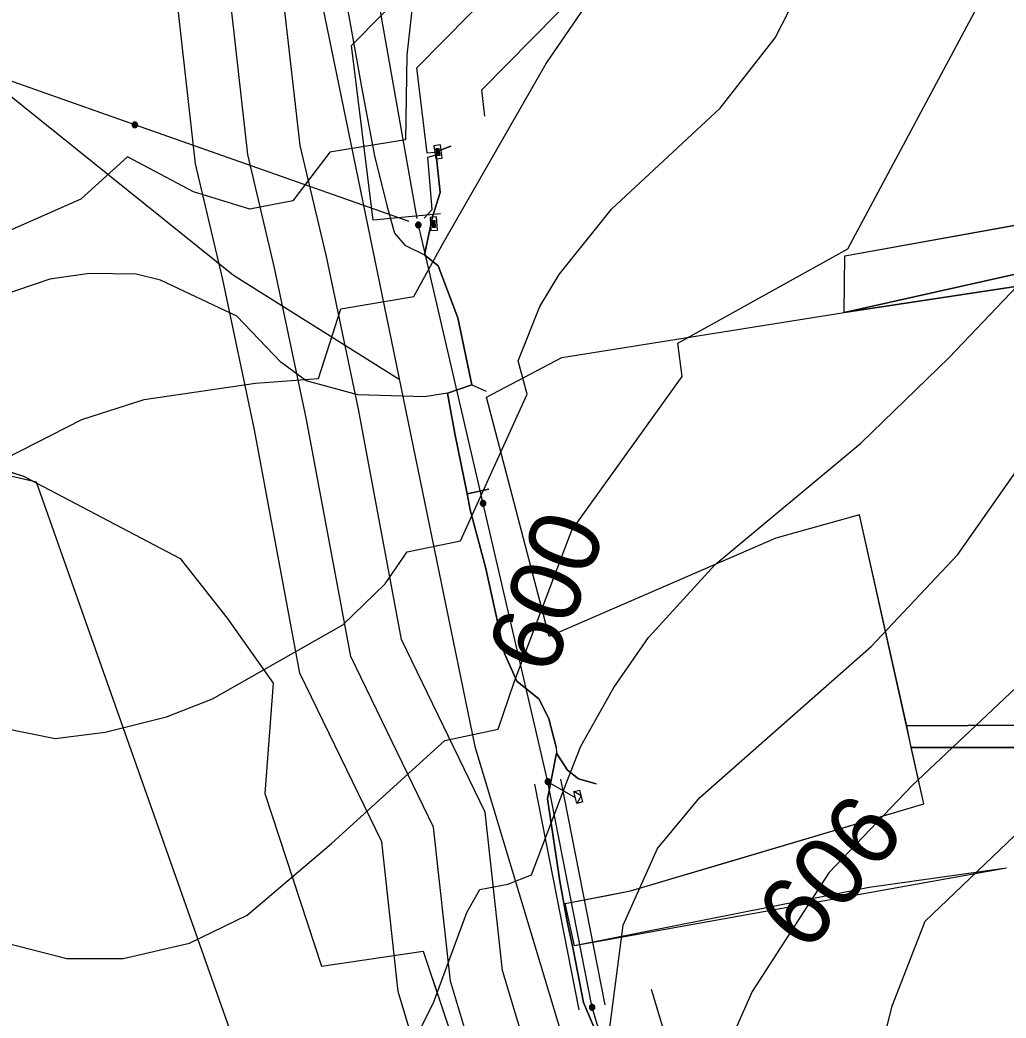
# Model space of a CAD drawing. Extents: x -709418 to -703832, y -1161719 to -1157826.
# Drawn here: x -707143.6 to -707032.1, y -1160009.4 to -1159896.5 of the extents above; entities that cross this region are included whole.
import ezdxf

# ---------------------------------------------------------------- set-up
doc = ezdxf.new("R2010")
doc.units = 0
for name, color, linetype in [('102_obvod PÚ', 7, 'Continuous'), ('106_zastavitelné plochy', 7, 'Continuous'), ('110_silnice II. třídy a III. třídy', 7, 'Continuous'), ('120_vrstevnice hlavní', 7, 'Continuous'), ('121_vrstevnice hlavní_popis', 7, 'Continuous'), ('122_vrstevnice základní', 7, 'Continuous'), ('204_zahrada_KN', 7, 'Continuous'), ('206_TTP_KN', 7, 'Continuous'), ('210_ostatní plocha_KN', 7, 'Continuous'), ('501_vodní tok', 7, 'Continuous'), ('708_el NN nadzemní a podzemní_ E.ON', 7, 'Continuous'), ('717_elektronická komunikace O2', 7, 'Continuous'), ('735_OP sítí TI', 7, 'Continuous')]:
    doc.layers.add(name, color=color, linetype=linetype)

# ---------------------------------------------------------------- blocks, each defined once
blk = doc.blocks.new('Elektro - Implicitní$0$NN4601')
for points in [[(0.63, 0), (0.62, 0.07), (0.61, 0.13), (0.6, 0.2), (0.57, 0.26), (0.54, 0.32), (0.51, 0.37), (0.47, 0.42), (0.42, 0.47), (0.37, 0.51), (0.31, 0.55), (0.25, 0.58), (0.19, 0.6), (0.13, 0.62), (0.06, 0.63), (0, 0.63), (-0.07, 0.63), (-0.13, 0.62), (-0.2, 0.6), (-0.26, 0.58), (-0.32, 0.55), (-0.37, 0.51), (-0.42, 0.47), (-0.47, 0.42), (-0.51, 0.37), (-0.55, 0.32), (-0.58, 0.26), (-0.6, 0.2), (-0.62, 0.13), (-0.63, 0.07), (-0.63, 0), (-0.63, -0.07), (-0.62, -0.13), (-0.6, -0.19), (-0.58, -0.26), (-0.55, -0.31), (-0.51, -0.37), (-0.47, -0.42), (-0.42, -0.47), (-0.37, -0.51), (-0.32, -0.54), (-0.26, -0.57), (-0.2, -0.6), (-0.13, -0.62), (-0.07, -0.63), (0, -0.63), (0.06, -0.63), (0.13, -0.62), (0.19, -0.6), (0.25, -0.57), (0.31, -0.54), (0.37, -0.51), (0.42, -0.47), (0.47, -0.42), (0.51, -0.37), (0.54, -0.31), (0.57, -0.26), (0.6, -0.19), (0.61, -0.13), (0.62, -0.07), (0.63, 0)], [(0.47, 0), (0.47, 0.05), (0.46, 0.1), (0.45, 0.15), (0.43, 0.19), (0.41, 0.24), (0.38, 0.28), (0.35, 0.32), (0.31, 0.35), (0.28, 0.38), (0.23, 0.41), (0.19, 0.43), (0.14, 0.45), (0.1, 0.46), (0.05, 0.47), (0, 0.47), (-0.05, 0.47), (-0.1, 0.46), (-0.15, 0.45), (-0.19, 0.43), (-0.24, 0.41), (-0.28, 0.38), (-0.32, 0.35), (-0.35, 0.32), (-0.38, 0.28), (-0.41, 0.24), (-0.43, 0.19), (-0.45, 0.15), (-0.46, 0.1), (-0.47, 0.05), (-0.47, 0), (-0.47, -0.05), (-0.46, -0.1), (-0.45, -0.15), (-0.43, -0.19), (-0.41, -0.24), (-0.38, -0.28), (-0.35, -0.32), (-0.32, -0.35), (-0.28, -0.38), (-0.24, -0.41), (-0.19, -0.43), (-0.15, -0.45), (-0.1, -0.46), (-0.05, -0.47), (0, -0.47), (0.05, -0.47), (0.1, -0.46), (0.14, -0.45), (0.19, -0.43), (0.23, -0.41), (0.28, -0.38), (0.31, -0.35), (0.35, -0.32), (0.38, -0.28), (0.41, -0.24), (0.43, -0.19), (0.45, -0.15), (0.46, -0.1), (0.47, -0.05), (0.47, 0)], [(0.31, 0), (0.31, 0.03), (0.31, 0.07), (0.3, 0.1), (0.29, 0.13), (0.27, 0.16), (0.25, 0.19), (0.23, 0.21), (0.21, 0.23), (0.18, 0.26), (0.15, 0.27), (0.13, 0.29), (0.09, 0.3), (0.06, 0.31), (0.03, 0.31), (0, 0.32), (-0.04, 0.31), (-0.07, 0.31), (-0.1, 0.3), (-0.13, 0.29), (-0.16, 0.27), (-0.19, 0.26), (-0.21, 0.23), (-0.24, 0.21), (-0.26, 0.19), (-0.28, 0.16), (-0.29, 0.13), (-0.3, 0.1), (-0.31, 0.07), (-0.32, 0.03), (-0.32, 0), (-0.32, -0.03), (-0.31, -0.06), (-0.3, -0.1), (-0.29, -0.13), (-0.28, -0.16), (-0.26, -0.18), (-0.24, -0.21), (-0.21, -0.23), (-0.19, -0.25), (-0.16, -0.27), (-0.13, -0.29), (-0.1, -0.3), (-0.07, -0.31), (-0.04, -0.31), (0, -0.31), (0.03, -0.31), (0.06, -0.31), (0.09, -0.3), (0.13, -0.29), (0.15, -0.27), (0.18, -0.25), (0.21, -0.23), (0.23, -0.21), (0.25, -0.18), (0.27, -0.16), (0.29, -0.13), (0.3, -0.1), (0.31, -0.06), (0.31, -0.03), (0.31, 0)], [(0.15, 0), (0.15, 0.02), (0.15, 0.03), (0.15, 0.05), (0.14, 0.06), (0.13, 0.08), (0.13, 0.09), (0.11, 0.11), (0.1, 0.12), (0.09, 0.13), (0.08, 0.14), (0.06, 0.14), (0.05, 0.15), (0.03, 0.15), (0.01, 0.16), (0, 0.16), (-0.02, 0.16), (-0.04, 0.15), (-0.05, 0.15), (-0.07, 0.14), (-0.08, 0.14), (-0.09, 0.13), (-0.11, 0.12), (-0.12, 0.11), (-0.13, 0.09), (-0.14, 0.08), (-0.15, 0.06), (-0.15, 0.05), (-0.16, 0.03), (-0.16, 0.02), (-0.16, 0), (-0.16, -0.02), (-0.16, -0.03), (-0.15, -0.05), (-0.15, -0.06), (-0.14, -0.08), (-0.13, -0.09), (-0.12, -0.1), (-0.11, -0.12), (-0.09, -0.13), (-0.08, -0.14), (-0.07, -0.14), (-0.05, -0.15), (-0.04, -0.15), (-0.02, -0.16), (0, -0.16), (0.01, -0.16), (0.03, -0.15), (0.05, -0.15), (0.06, -0.14), (0.08, -0.14), (0.09, -0.13), (0.1, -0.12), (0.11, -0.1), (0.13, -0.09), (0.13, -0.08), (0.14, -0.06), (0.15, -0.05), (0.15, -0.03), (0.15, -0.02), (0.15, 0)]]:
    blk.add_lwpolyline(points)
blk = doc.blocks.new('Elektro - Implicitní$0$NN6301')
for points in [[(0, -0.7), (-0.7, 0)], [(-0.7, -0.7), (-0.7, 0), (0.7, 0), (0.7, -0.7)], [(-0.7, -0.7), (0.7, -0.7)], [(0, -0.7), (0.7, 0)]]:
    blk.add_lwpolyline(points)
blk = doc.blocks.new('Elektro - Implicitní$0$NN6201')
for points in [[(0.75, 0), (-0.75, 0)], [(-0.75, 0), (-0.75, -0.75)], [(0.75, -0.75), (0.75, 0)], [(-0.75, -0.75), (0.75, -0.75)], [(0.37, -0.18), (-0.38, -0.18)], [(-0.38, -0.18), (-0.38, -0.56)], [(-0.38, -0.56), (0.37, -0.56)], [(0.32, -0.23), (-0.33, -0.23)], [(-0.33, -0.23), (-0.33, -0.51)], [(-0.33, -0.51), (0.32, -0.51)], [(0.27, -0.27), (-0.28, -0.27)], [(-0.28, -0.27), (-0.28, -0.46)], [(-0.28, -0.46), (0.27, -0.46)], [(0.23, -0.32), (-0.23, -0.32)], [(-0.23, -0.32), (-0.23, -0.42)], [(-0.23, -0.42), (0.23, -0.42)], [(-0.19, -0.37), (0.19, -0.37)], [(0.23, -0.42), (0.23, -0.32)], [(0.27, -0.46), (0.27, -0.27)], [(0.32, -0.51), (0.32, -0.23)], [(0.37, -0.56), (0.37, -0.18)]]:
    blk.add_lwpolyline(points)

msp = doc.modelspace()

# ---------------------------------------------------------------- linework, layer by layer
at = {"layer": '102_obvod PÚ'}
for points in [[(-707032.01, -1159992.48), (-707080.89, -1160001.26), (-707081.96, -1159996.48), (-707074.54, -1159995.05), (-707041.36, -1159985.2), (-707048.64, -1159952.52), (-707058.13, -1159955.16), (-707083.75, -1159966.29), (-707090.83, -1159939.19), (-707082.32, -1159934.7), (-707050.39, -1159929.61), (-707050.31, -1159923.22), (-707007.59, -1159915.49)], [(-707154.5, -1159944.62), (-707143.23, -1159948.12), (-707125.49, -1159957.43), (-707120.19, -1159964.19), (-707114.98, -1159971.54), (-707115.91, -1159984.03), (-707109.49, -1160003.58), (-707098, -1160001.87), (-707089.94, -1160025.92), (-707080.09, -1160047.18), (-707077.66, -1160048.47), (-707072.6, -1160061.81), (-707077.45, -1160064.1), (-707075.02, -1160071.09), (-707069.74, -1160077.73), (-707051.26, -1160126.04)]]:
    msp.add_lwpolyline(points, dxfattribs=at)
at = {"layer": '106_zastavitelné plochy'}
msp.add_lwpolyline([(-707192.21, -1159954.94), (-707201.75, -1159999.24), (-707171.08, -1160012.19), (-707148.58, -1160126.67), (-707084.49, -1160149.84), (-707044.95, -1160142.34), (-707048.36, -1160125.99), (-707093.36, -1160133.48), (-707096.77, -1160123.26), (-707117.9, -1160016.27), (-707141.76, -1159948.81), (-707150.62, -1159946.77), (-707192.21, -1159954.94)], dxfattribs=at)
at = {"layer": '110_silnice II. třídy a III. třídy'}
for points in [[(-707796.68, -1159073.19), (-707758.86, -1159190.4), (-707734.44, -1159300.73), (-707726.3, -1159328.96), (-707710.98, -1159361.01), (-707689.44, -1159398.33), (-707672.68, -1159420.33), (-707591.22, -1159519.21), (-707503.14, -1159616.33), (-707475.85, -1159642.64), (-707378.49, -1159735.32), (-707320.09, -1159789.38), (-707255.46, -1159826.22), (-707200.25, -1159861.16), (-707169.1, -1159885.49), (-707119.45, -1159925.38), (-707100.71, -1159937.16)], [(-707024.62, -1159709.14), (-707041.49, -1159737.56), (-707056.44, -1159754.43), (-707079.58, -1159768.89), (-707097.91, -1159784.3), (-707112.85, -1159807.43), (-707121.1, -1159836.07), (-707117.24, -1159856.79), (-707092.17, -1159978.7), (-707074.33, -1160037.97), (-707032.37, -1160169.9), (-707002, -1160241.7)]]:
    msp.add_lwpolyline(points, dxfattribs=at)
at = {"layer": '120_vrstevnice hlavní'}
msp.add_lwpolyline([(-707216.34, -1159978.04), (-707182.88, -1159987.8), (-707157.42, -1159997.78), (-707138.33, -1160002.69), (-707131.96, -1160002.69), (-707124.44, -1160000.96), (-707117.93, -1159997.78), (-707108.38, -1159989.68), (-707095.54, -1159978.02), (-707089.51, -1159976.77), (-707087.7, -1159971.45), (-707081.19, -1159954.24), (-707068.69, -1159936.85), (-707069.19, -1159933.09), (-707049.95, -1159922.42), (-707033.38, -1159891.38)], dxfattribs=at)
at = {"layer": '122_vrstevnice základní'}
for points in [[(-707145.41, -1159976.66), (-707139.63, -1159977.81), (-707133.98, -1159977.09), (-707127.04, -1159975.35), (-707121.84, -1159973.33), (-707107.08, -1159964.94), (-707102.31, -1159960.31), (-707099.8, -1159956.68), (-707093.78, -1159955.43), (-707086.25, -1159938.86), (-707087.26, -1159935.1), (-707084.81, -1159928.93), (-707082.64, -1159925.31), (-707076.71, -1159917.93), (-707064.41, -1159906.51), (-707058.19, -1159898.55), (-707053.56, -1159889.44)], [(-707360.5, -1159915.62), (-707334.17, -1159918.8), (-707319.42, -1159919.09), (-707274.87, -1159914.17), (-707256.64, -1159911.57), (-707241.6, -1159911.57), (-707229.45, -1159914.03), (-707221.35, -1159916.92), (-707201.1, -1159926.03), (-707179.99, -1159938.45), (-707172.02, -1159943.92), (-707164.52, -1159947.2), (-707157.02, -1159949.81), (-707150.81, -1159949.4), (-707145.24, -1159946.12), (-707136.63, -1159941.71), (-707129.57, -1159939.46), (-707116.97, -1159937.62), (-707109.84, -1159937.1), (-707107.31, -1159929.21), (-707099.05, -1159927.82), (-707095.72, -1159921.71), (-707084.08, -1159901.44), (-707077.14, -1159891.32)], [(-707098.9, -1159891.99), (-707099.86, -1159900.52), (-707099.99, -1159910.08), (-707108.56, -1159911.47), (-707112.75, -1159916.97), (-707117.62, -1159917.91), (-707123.97, -1159915.98), (-707131.46, -1159912.02), (-707136.72, -1159916.81), (-707151.22, -1159923.16), (-707160.81, -1159923.29), (-707168.64, -1159919.67), (-707175.59, -1159913.54), (-707181.04, -1159907.09), (-707185.12, -1159898.99), (-707187.57, -1159893.71)], [(-707041.27, -1159998.5), (-707009.01, -1159967.69), (-707002.07, -1159957.28), (-706995.42, -1159941.65), (-706991.94, -1159928.64), (-706991.08, -1159921.84), (-706975.74, -1159906.51)], [(-707151.63, -1160022.22), (-707123.28, -1160032.06), (-707117.21, -1160031.62), (-707112, -1160028.44), (-707107.52, -1160024.39), (-707100.86, -1160015.86), (-707096.81, -1160007.61), (-707093.05, -1159997.49), (-707091.6, -1159994.88), (-707088.42, -1159994.3), (-707085.75, -1159993.23), (-707081.77, -1159982.73), (-707080.18, -1159978.68), (-707076.42, -1159972.03), (-707072.51, -1159966.39), (-707064.99, -1159958.14), (-707048.5, -1159944.4), (-707038.52, -1159934.71), (-707026.26, -1159921.86)], [(-707152.79, -1160049.85), (-707138.32, -1160056.65), (-707127.62, -1160059.25), (-707121.84, -1160059.54), (-707111.71, -1160058.53), (-707100.86, -1160055.2), (-707094.21, -1160051.44), (-707089, -1160044.06), (-707086.98, -1160037.41), (-707083.74, -1160026.12), (-707077.36, -1160023.8), (-707077.28, -1160013.4), (-707075.4, -1159998.93), (-707071.5, -1159990.25), (-707066.72, -1159984.47), (-707047.34, -1159967.4), (-707037.51, -1159956.99), (-707028.4, -1159943.97)], [(-707030.28, -1159971.45), (-707042.71, -1159983.17), (-707052.12, -1159993), (-707060.8, -1160006.45), (-707064.27, -1160014.27), (-707066.87, -1160022.08), (-707069.69, -1160045.2), (-707075.21, -1160047.71), (-707074.71, -1160060.26), (-707073.67, -1160069.81), (-707074.1, -1160076.61), (-707076.85, -1160080.08), (-707081.91, -1160084.13), (-707092.91, -1160087.02), (-707102.16, -1160088.18), (-707113.73, -1160087.02), (-707134.56, -1160081.67), (-707136.88, -1160081.52), (-707148.45, -1160077.04)], [(-707041.27, -1159998.5), (-707045.03, -1160008.19), (-707047.34, -1160017.45), (-707049.51, -1160031.33), (-707050.67, -1160047.53), (-707049.22, -1160060.43), (-707048.36, -1160073.4), (-707049.83, -1160095.26), (-707055.78, -1160097.82), (-707056.61, -1160106.45), (-707057.89, -1160114.61), (-707060.15, -1160121.26), (-707063.03, -1160124.06)]]:
    msp.add_lwpolyline(points, dxfattribs=at)
at = {"layer": '204_zahrada_KN'}
for p, q in [((-707050.39, -1159929.61), (-707015.43, -1159924.34)), ((-707082.32, -1159934.7), (-707050.39, -1159929.61)), ((-707090.83, -1159939.19), (-707082.32, -1159934.7)), ((-707083.75, -1159966.29), (-707090.83, -1159939.19)), ((-707048.64, -1159952.52), (-707058.13, -1159955.16)), ((-707043.31, -1159976.37), (-707048.64, -1159952.52)), ((-707058.13, -1159955.16), (-707083.75, -1159966.29)), ((-707005.62, -1159976.14), (-707043.31, -1159976.37))]:
    msp.add_line(p, q, dxfattribs=at)
at = {"layer": '206_TTP_KN'}
for p, q in [((-707154.5, -1159944.62), (-707143.23, -1159948.12)), ((-707143.23, -1159948.12), (-707125.49, -1159957.43)), ((-707125.49, -1159957.43), (-707120.19, -1159964.19)), ((-707120.19, -1159964.19), (-707114.98, -1159971.54)), ((-707114.98, -1159971.54), (-707115.91, -1159984.03)), ((-707041.36, -1159985.2), (-707042.79, -1159978.82)), ((-707042.79, -1159978.82), (-707006.02, -1159978.87)), ((-707115.91, -1159984.03), (-707109.49, -1160003.58)), ((-707064.07, -1159991.94), (-707041.36, -1159985.2)), ((-707074.54, -1159995.05), (-707064.07, -1159991.94)), ((-707032.01, -1159992.48), (-707047.56, -1159994.66)), ((-707047.56, -1159994.66), (-707080.89, -1160001.26)), ((-707077.2, -1159995.57), (-707074.54, -1159995.05)), ((-707081.96, -1159996.48), (-707077.2, -1159995.57)), ((-707080.89, -1160001.26), (-707081.96, -1159996.48)), ((-707109.49, -1160003.58), (-707098, -1160001.87)), ((-707098, -1160001.87), (-707089.94, -1160025.92))]:
    msp.add_line(p, q, dxfattribs=at)
at = {"layer": '210_ostatní plocha_KN'}
for p, q in [((-706971.47, -1159911.92), (-707050.39, -1159929.61)), ((-707050.39, -1159929.61), (-706971.47, -1159911.92)), ((-707050.31, -1159923.22), (-707007.59, -1159915.49)), ((-707050.39, -1159929.61), (-707050.31, -1159923.22)), ((-707015.43, -1159924.34), (-707050.39, -1159929.61)), ((-707043.31, -1159976.37), (-707005.62, -1159976.14)), ((-707042.79, -1159978.82), (-707043.31, -1159976.37)), ((-707006.02, -1159978.87), (-707042.79, -1159978.82))]:
    msp.add_line(p, q, dxfattribs=at)
at = {"layer": '501_vodní tok'}
msp.add_lwpolyline([(-707031.74, -1160186.69), (-707034.48, -1160179.84), (-707041.85, -1160173.29), (-707044.94, -1160169.84), (-707045.3, -1160162.36), (-707048.03, -1160150.27), (-707055.29, -1160116.75), (-707063.01, -1160088.7), (-707074.86, -1160057.76), (-707086.21, -1160034.32), (-707094.92, -1160005.25), (-707096.85, -1159987.83), (-707106.2, -1159968.52), (-707111.21, -1159941.72), (-707114.82, -1159924.58), (-707117.83, -1159911.76), (-707120.01, -1159892.59)], dxfattribs=at)
at = {"layer": '708_el NN nadzemní a podzemní_ E.ON'}
for points in [[(-707096.69, -1159911.5), (-707097.56, -1159911.58), (-707098.74, -1159901.93), (-707077.85, -1159880.75), (-707033.69, -1159870.23), (-707040.19, -1159843.89), (-707046.72, -1159791.33), (-707049.68, -1159783.1), (-707056.82, -1159786.08)], [(-707098.68, -1159918.98), (-707105.66, -1159879.52), (-707127.55, -1159854.48)], [(-707099.6, -1159919.34), (-707130.61, -1159908.39), (-707162.68, -1159897.07), (-707196.13, -1159893.18), (-707220.82, -1159880.51), (-707245.5, -1159867.84), (-707266.54, -1159866.85), (-707268.56, -1159866.76)], [(-707097.89, -1159918.96), (-707096.99, -1159917.95), (-707097.47, -1159912.06), (-707096.65, -1159911.8)], [(-707083.9, -1159982.7), (-707091.22, -1159951.21), (-707098.29, -1159920.82), (-707098.47, -1159920.06)], [(-707078.89, -1160008.23), (-707083.9, -1159982.7)], [(-707083.9, -1159982.7), (-707080.8, -1159984.49)], [(-707028.38, -1160165.73), (-707039.14, -1160133.6), (-707051.07, -1160097.96), (-707063, -1160062.32), (-707069.99, -1160037.73), (-707078.89, -1160008.23)]]:
    msp.add_lwpolyline(points, dxfattribs=at)
at = {"layer": '717_elektronická komunikace O2'}
for points in [[(-707108.62, -1159887.06), (-707107.67, -1159889.41), (-707106.42, -1159896.09), (-707104.95, -1159904.3), (-707103.5, -1159911.88), (-707102.11, -1159917.51), (-707101.25, -1159920.63), (-707100.08, -1159922), (-707097.86, -1159923.08), (-707096.31, -1159924.32), (-707094.07, -1159930.23), (-707092.52, -1159937.8), (-707095.25, -1159938.73), (-707095, -1159940.21), (-707094.41, -1159943.29), (-707093.04, -1159950.13)], [(-707106.42, -1159896.09), (-707104.95, -1159904.3), (-707103.5, -1159911.88), (-707102.11, -1159917.51), (-707101.25, -1159920.63), (-707100.08, -1159922), (-707097.86, -1159923.08)], [(-707097.86, -1159923.08), (-707096.94, -1159918.79), (-707096.07, -1159916.03), (-707096.59, -1159911.44), (-707094.89, -1159910.81)], [(-707094.89, -1159910.81), (-707096.59, -1159911.44), (-707096.07, -1159916.03), (-707096.94, -1159918.79), (-707097.86, -1159923.08)], [(-707092.52, -1159937.8), (-707094.07, -1159930.23), (-707096.31, -1159924.32), (-707097.86, -1159923.08)], [(-707095.25, -1159938.73), (-707097.84, -1159939.15), (-707105.41, -1159938.93), (-707111.25, -1159937.33), (-707114.11, -1159935.22), (-707119.08, -1159930.04), (-707127.74, -1159925.96), (-707130.49, -1159925.27), (-707135.77, -1159925.21), (-707140.23, -1159925.83), (-707144.01, -1159927.11), (-707148.71, -1159928.79), (-707156.73, -1159930.75)], [(-707095.25, -1159938.73), (-707092.52, -1159937.8)], [(-707092.52, -1159937.8), (-707090.88, -1159938.53)], [(-707097.84, -1159939.15), (-707105.41, -1159938.93)], [(-707095, -1159940.21), (-707095.25, -1159938.73)], [(-707093.04, -1159950.13), (-707094.41, -1159943.29), (-707095, -1159940.21)], [(-707090.57, -1159949.59), (-707093.04, -1159950.13)], [(-707093.04, -1159950.13), (-707090.57, -1159949.59)], [(-707093.04, -1159950.13), (-707092.69, -1159951.94), (-707090.91, -1159958.58), (-707088.79, -1159968.2), (-707087.42, -1159971.32), (-707084.88, -1159973.36), (-707083.8, -1159975.58), (-707082.96, -1159978.8), (-707082.93, -1159979.47)], [(-707082.96, -1159978.8), (-707083.8, -1159975.58), (-707084.88, -1159973.36), (-707087.42, -1159971.32), (-707088.79, -1159968.2), (-707090.91, -1159958.58), (-707092.69, -1159951.94), (-707093.04, -1159950.13)], [(-707082.93, -1159979.47), (-707083.94, -1159984.64), (-707082.55, -1159993.96), (-707081.73, -1159998.51), (-707080.99, -1160001.82), (-707079.86, -1160007.67), (-707076.8, -1160014.87), (-707074.48, -1160020.62), (-707072.52, -1160027.67), (-707071.5, -1160031.32)], [(-707064.43, -1160053.46), (-707064.88, -1160050.67), (-707066.08, -1160046.27), (-707069.37, -1160037.39), (-707071.5, -1160031.32), (-707072.52, -1160027.67), (-707074.48, -1160020.62), (-707076.8, -1160014.87), (-707079.86, -1160007.67), (-707080.99, -1160001.82), (-707081.73, -1159998.51), (-707082.55, -1159993.96), (-707083.94, -1159984.64), (-707082.93, -1159979.47)], [(-707082.93, -1159979.47), (-707081.69, -1159981.4), (-707080.42, -1159982.38), (-707078.45, -1159982.94)], [(-707078.45, -1159982.94), (-707080.42, -1159982.38), (-707081.69, -1159981.4), (-707082.93, -1159979.47)]]:
    msp.add_lwpolyline(points, dxfattribs=at)
at = {"layer": '735_OP sítí TI'}
for points in [[(-707091.02, -1159907.4), (-707091.38, -1159904.44), (-707074.28, -1159887.09), (-707025.2, -1159875.4), (-707033.29, -1159842.62), (-707039.87, -1159789.69), (-707045.58, -1159773.81), (-707059.52, -1159779.62)], [(-707096.05, -1159918.47), (-707103.68, -1159919.17), (-707106.1, -1159899.42), (-707081.42, -1159874.41), (-707042.18, -1159865.06), (-707047.09, -1159845.16), (-707053.57, -1159792.97), (-707053.78, -1159792.39), (-707054.12, -1159792.54)], [(-707029.43, -1160176.29), (-707037.61, -1160169.03), (-707039.05, -1160167.42), (-707039.34, -1160161.55), (-707042.17, -1160148.97), (-707049.46, -1160115.32), (-707057.3, -1160086.82), (-707069.35, -1160055.37), (-707080.6, -1160032.14), (-707089.02, -1160004.04), (-707091, -1159986.14), (-707100.45, -1159966.62), (-707105.33, -1159940.55), (-707108.96, -1159923.28), (-707111.91, -1159910.73), (-707114.29, -1159889.85)], [(-707028.42, -1160263.76), (-707032.34, -1160252.86), (-707038.67, -1160236.48), (-707036.73, -1160210.98), (-707035.94, -1160196.28), (-707037.51, -1160188.41), (-707039.52, -1160183.38), (-707046.09, -1160177.55), (-707050.83, -1160172.26), (-707051.27, -1160163.17), (-707053.89, -1160151.56), (-707061.12, -1160118.18), (-707068.72, -1160090.57), (-707080.37, -1160060.14), (-707091.81, -1160036.5), (-707100.83, -1160006.45), (-707102.7, -1159989.51), (-707111.95, -1159970.41), (-707117.1, -1159942.88), (-707120.68, -1159925.89), (-707123.76, -1159912.78), (-707125.74, -1159895.33)], [(-707080.36, -1160008.52), (-707085.37, -1159982.99)], [(-707077.42, -1160007.94), (-707082.43, -1159982.41)], [(-707021.74, -1160163.5), (-707032.5, -1160131.38), (-707044.43, -1160095.74), (-707056.31, -1160060.25), (-707063.27, -1160035.76), (-707072.19, -1160006.21)]]:
    msp.add_lwpolyline(points, dxfattribs=at)

# ---------------------------------------------------------------- block references
at = {"layer": '708_el NN nadzemní a podzemní_ E.ON'}
for p, xscale, yscale, rotation in [((-707130.62, -1159908.39), 0.4999999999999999, 0.49999999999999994, -19.44475551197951), ((-707098.55, -1159919.71), 0.5, 0.5, 10.032369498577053), ((-707091.23, -1159951.21), 0.4999999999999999, 0.49999999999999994, -76.90707218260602), ((-707083.9, -1159982.7), 0.4999999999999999, 0.49999999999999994, -76.90707218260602), ((-707078.89, -1160008.23), 0.5, 0.5, -73.2116944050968)]:
    msp.add_blockref('Elektro - Implicitní$0$NN4601', p, dxfattribs=dict(at, xscale=xscale, yscale=yscale, rotation=rotation))
for name, p, rotation in [('Elektro - Implicitní$0$NN6201', (-707096.69, -1159911.5), 97.50155280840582), ('Elektro - Implicitní$0$NN6201', (-707097.18, -1159919.61), 94.17900002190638), ('Elektro - Implicitní$0$NN6301', (-707080.8, -1159984.49), 104.40890836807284)]:
    msp.add_blockref(name, p, dxfattribs=dict(at, rotation=rotation))

# ---------------------------------------------------------------- texts
at = {"layer": '121_vrstevnice hlavní_popis'}
for s, rotation, p in [('600', 69.8063, (-707083.44, -1159970.92)), ('606', 50.5606, (-707054.63, -1160002.28))]:
    msp.add_text(s, height=8, rotation=rotation, dxfattribs=at).set_placement(p)

doc.saveas('drawing.dxf')
